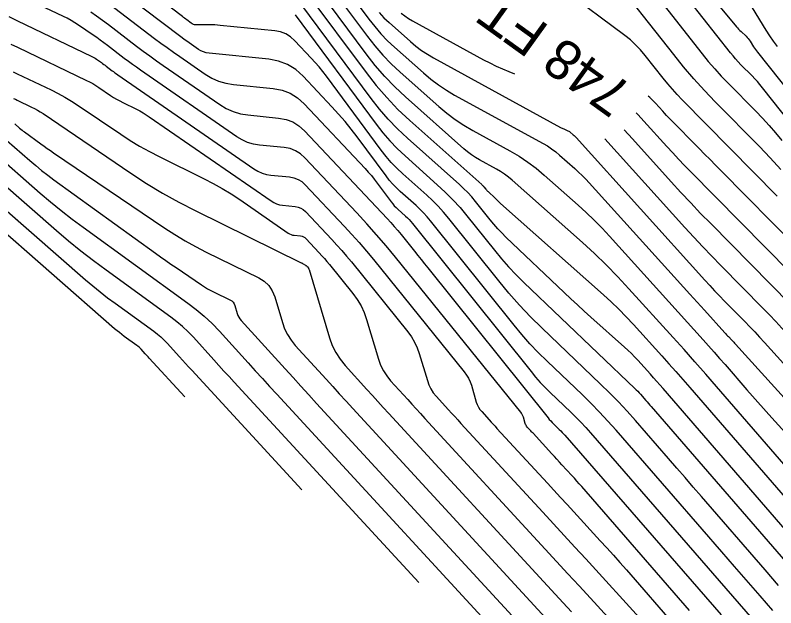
# Model space of a CAD drawing. Extents: x 1354696 to 1366163, y 660729 to 670380.
# Drawn here: x 1361389.6 to 1361505.3, y 664282.3 to 664372.4 of the extents above; entities that cross this region are included whole.
import ezdxf

# ---------------------------------------------------------------- set-up
doc = ezdxf.new("R2010")
doc.units = 0
doc.layers.add('R_Contour Annot', color=7, linetype='Continuous')
doc.layers.add('R_Contours', color=7, linetype='Continuous')

msp = doc.modelspace()

# ---------------------------------------------------------------- linework, layer by layer
at = {"layer": 'R_Contours'}
for points in [[(1361477.95, 664396.29), (1361499.27, 664370.63), (1361499.43, 664370.44), (1361499.61, 664370.25), (1361499.78, 664370.06), (1361499.97, 664369.89), (1361500.73, 664369.18), (1361500.91, 664369.01), (1361501.07, 664368.82), (1361501.22, 664368.63), (1361501.36, 664368.42), (1361501.89, 664367.58), (1361502.02, 664367.37), (1361502.16, 664367.17), (1361502.31, 664366.97), (1361502.46, 664366.77), (1361523.17, 664340.76)], [(1361473.18, 664393.1), (1361494.06, 664366.53), (1361495, 664365.37), (1361495.97, 664364.23), (1361496.97, 664363.13), (1361498, 664362.05), (1361502.2, 664357.79), (1361503.24, 664356.71), (1361504.24, 664355.61), (1361505.22, 664354.48), (1361506.16, 664353.32)], [(1361505.46, 664344.88), (1361491.03, 664359.53), (1361490.27, 664360.32), (1361489.53, 664361.13), (1361488.82, 664361.97), (1361488.13, 664362.82), (1361485.41, 664366.28), (1361484.71, 664367.11), (1361483.95, 664367.9), (1361483.15, 664368.64), (1361482.29, 664369.32), (1361463.77, 664383.15)], [(1361505.68, 664285.71), (1361503.65, 664288.05), (1361493.98, 664299.2), (1361492.72, 664300.64), (1361491.47, 664302.09), (1361490.21, 664303.54), (1361488.95, 664304.99), (1361483.92, 664310.77), (1361482.65, 664312.2), (1361481.34, 664313.6), (1361480, 664314.97), (1361478.63, 664316.31), (1361469.7, 664324.85), (1361467.97, 664326.55), (1361466.3, 664328.32), (1361464.69, 664330.13), (1361463.14, 664332.01), (1361455.55, 664341.49), (1361454.77, 664342.43), (1361453.95, 664343.33), (1361453.09, 664344.2), (1361452.19, 664345.03), (1361448.54, 664348.28), (1361447.65, 664349.12), (1361446.8, 664349.99), (1361446.01, 664350.91), (1361445.26, 664351.88), (1361436.95, 664363.1), (1361436.4, 664363.81), (1361435.83, 664364.52), (1361435.25, 664365.2), (1361434.64, 664365.87), (1361432.16, 664368.5), (1361431.5, 664369.09), (1361430.78, 664369.54), (1361429.98, 664369.84), (1361429.12, 664370), (1361420.79, 664370.84), (1361420.38, 664370.87), (1361419.97, 664370.9), (1361419.57, 664370.91), (1361419.16, 664370.92), (1361417.12, 664370.93), (1361416.92, 664370.94), (1361416.73, 664370.99), (1361416.55, 664371.07), (1361416.38, 664371.18), (1361415.72, 664371.68), (1361415.56, 664371.8), (1361415.4, 664371.92), (1361415.23, 664372.05), (1361415.07, 664372.17), (1361404.16, 664380.49)], [(1361506.02, 664348.93), (1361504.41, 664350.7), (1361502.76, 664352.42), (1361496.05, 664359.23), (1361494.4, 664360.95), (1361492.79, 664362.72), (1361491.24, 664364.54), (1361489.74, 664366.39), (1361479.58, 664379.33)], [(1361504.81, 664281.89), (1361503.83, 664283), (1361502.86, 664284.12), (1361498.98, 664288.59), (1361498.01, 664289.71), (1361497.04, 664290.83), (1361496.06, 664291.95), (1361495.09, 664293.07), (1361480.97, 664309.3), (1361479.74, 664310.69), (1361478.47, 664312.05), (1361477.18, 664313.37), (1361475.85, 664314.67), (1361470.48, 664319.8), (1361469.16, 664321.1), (1361467.88, 664322.45), (1361466.66, 664323.84), (1361465.47, 664325.26), (1361452.79, 664341.11), (1361452.27, 664341.73), (1361451.73, 664342.32), (1361451.17, 664342.89), (1361450.58, 664343.44), (1361448.18, 664345.58), (1361447.59, 664346.13), (1361447.04, 664346.71), (1361446.51, 664347.31), (1361446.02, 664347.95), (1361441.63, 664353.88), (1361440.72, 664355.07), (1361439.78, 664356.23), (1361438.8, 664357.36), (1361437.79, 664358.47), (1361433.42, 664363.11), (1361432.29, 664364.13), (1361431.04, 664364.9), (1361429.67, 664365.42), (1361428.18, 664365.7), (1361419.11, 664366.61), (1361418.68, 664366.68), (1361418.27, 664366.8), (1361417.88, 664366.97), (1361417.51, 664367.19), (1361416.07, 664368.19), (1361415.71, 664368.44), (1361415.35, 664368.7), (1361415, 664368.96), (1361414.64, 664369.23), (1361404.1, 664377.26)], [(1361492.14, 664281.88), (1361475.76, 664300.72), (1361475.39, 664301.14), (1361475.02, 664301.56), (1361474.64, 664301.98), (1361474.26, 664302.39), (1361472.75, 664304.04), (1361472.37, 664304.46), (1361471.99, 664304.87), (1361471.61, 664305.28), (1361471.23, 664305.69), (1361468.35, 664308.82), (1361468.24, 664308.94), (1361468.13, 664309.06), (1361468.02, 664309.18), (1361467.91, 664309.3), (1361467.48, 664309.78), (1361467.38, 664309.9), (1361467.29, 664310.04), (1361467.22, 664310.18), (1361467.17, 664310.33), (1361466.89, 664311.28), (1361466.81, 664311.49), (1361466.72, 664311.69), (1361466.61, 664311.87), (1361466.48, 664312.05), (1361447.43, 664335.6), (1361446.01, 664337.32), (1361444.56, 664339.02), (1361443.08, 664340.68), (1361441.57, 664342.33), (1361433.68, 664350.71), (1361433, 664351.32), (1361432.24, 664351.79), (1361431.42, 664352.1), (1361430.51, 664352.27), (1361426.77, 664352.65), (1361425.85, 664352.79), (1361424.97, 664353.05), (1361424.14, 664353.42), (1361423.34, 664353.9), (1361408.7, 664364.03), (1361408.08, 664364.47), (1361407.45, 664364.91), (1361406.84, 664365.37), (1361406.23, 664365.82), (1361403.65, 664367.79), (1361403.11, 664368.19), (1361402.57, 664368.59), (1361402.03, 664368.98), (1361401.48, 664369.36), (1361399.27, 664370.88), (1361398.72, 664371.24), (1361398.15, 664371.59), (1361397.56, 664371.91), (1361396.96, 664372.21), (1361389.51, 664375.78)], [(1361512.22, 664287.83), (1361488.12, 664315.64), (1361487.65, 664316.18), (1361487.17, 664316.72), (1361486.69, 664317.26), (1361486.21, 664317.79), (1361484.29, 664319.92), (1361483.8, 664320.45), (1361483.3, 664320.96), (1361482.78, 664321.45), (1361482.25, 664321.94), (1361477.14, 664326.48), (1361476.11, 664327.4), (1361475.09, 664328.33), (1361474.08, 664329.27), (1361473.08, 664330.22), (1361464.24, 664338.66), (1361463.61, 664339.28), (1361463, 664339.93), (1361462.41, 664340.6), (1361461.84, 664341.28), (1361459.61, 664344.07), (1361459.04, 664344.75), (1361458.44, 664345.41), (1361457.81, 664346.04), (1361457.16, 664346.65), (1361449.26, 664353.68), (1361447.76, 664355.09), (1361446.34, 664356.57), (1361445, 664358.11), (1361443.73, 664359.73), (1361431.72, 664375.96)], [(1361433.83, 664376.01), (1361442.97, 664363.66), (1361444.49, 664361.71), (1361446.11, 664359.85), (1361447.82, 664358.07), (1361449.62, 664356.38), (1361460.55, 664346.65), (1361460.64, 664346.57), (1361460.72, 664346.49), (1361460.8, 664346.4), (1361460.88, 664346.3), (1361461.19, 664345.92), (1361461.26, 664345.83), (1361461.34, 664345.74), (1361461.43, 664345.65), (1361461.51, 664345.56), (1361462.58, 664344.55), (1361462.79, 664344.35), (1361463, 664344.15), (1361463.21, 664343.96), (1361463.42, 664343.77), (1361479.05, 664329.88), (1361480.24, 664328.8), (1361481.4, 664327.68), (1361482.52, 664326.54), (1361483.61, 664325.36), (1361487.93, 664320.59), (1361489, 664319.4), (1361490.07, 664318.2), (1361491.13, 664316.99), (1361492.19, 664315.78), (1361513.26, 664291.47)], [(1361506.46, 664304.15), (1361496.26, 664315.92), (1361494.62, 664317.8), (1361492.97, 664319.68), (1361491.31, 664321.54), (1361489.64, 664323.4), (1361482.94, 664330.8), (1361481.24, 664332.63), (1361479.49, 664334.41), (1361477.7, 664336.14), (1361475.86, 664337.83), (1361465.19, 664347.31), (1361464.63, 664347.78), (1361464.04, 664348.21), (1361463.43, 664348.62), (1361462.8, 664348.99), (1361460.23, 664350.4), (1361459.6, 664350.76), (1361459, 664351.17), (1361458.41, 664351.6), (1361457.85, 664352.08), (1361448.98, 664359.98), (1361447.36, 664361.49), (1361445.83, 664363.09), (1361444.38, 664364.76), (1361443.01, 664366.51), (1361435.94, 664376.06)], [(1361438.05, 664376.11), (1361443.2, 664369.16), (1361444.33, 664367.71), (1361445.53, 664366.32), (1361446.81, 664365), (1361448.15, 664363.74), (1361454.02, 664358.51), (1361455.24, 664357.48), (1361456.52, 664356.53), (1361457.84, 664355.65), (1361459.22, 664354.84), (1361464.85, 664351.75), (1361466.23, 664350.95), (1361467.56, 664350.06), (1361468.83, 664349.11), (1361470.06, 664348.08), (1361475.21, 664343.51), (1361476.45, 664342.37), (1361477.66, 664341.2), (1361478.84, 664340.01), (1361479.98, 664338.77), (1361494.2, 664323.05), (1361495.05, 664322.11), (1361495.89, 664321.17), (1361496.72, 664320.22), (1361497.55, 664319.27), (1361500.87, 664315.44), (1361501.7, 664314.49), (1361502.53, 664313.54), (1361503.37, 664312.6), (1361504.22, 664311.66), (1361521.21, 664292.89)], [(1361439.7, 664376.79), (1361443.39, 664371.8), (1361444.29, 664370.65), (1361445.24, 664369.55), (1361446.25, 664368.5), (1361447.32, 664367.5), (1361451.69, 664363.61), (1361452.81, 664362.67), (1361453.97, 664361.8), (1361455.18, 664360.99), (1361456.44, 664360.25), (1361469.88, 664352.89), (1361470.54, 664352.5), (1361471.18, 664352.07), (1361471.8, 664351.61), (1361472.39, 664351.11), (1361474.7, 664349.06), (1361475.27, 664348.54), (1361475.83, 664348), (1361476.37, 664347.45), (1361476.9, 664346.88), (1361492.17, 664330), (1361492.73, 664329.38), (1361493.29, 664328.76), (1361493.85, 664328.14), (1361494.41, 664327.52), (1361497.51, 664324.08), (1361497.64, 664323.94), (1361497.77, 664323.8), (1361497.91, 664323.66), (1361498.05, 664323.52), (1361498.59, 664322.96), (1361498.73, 664322.82), (1361498.87, 664322.68), (1361499, 664322.54), (1361499.13, 664322.39), (1361525.32, 664293.47)], [(1361524, 664335.22), (1361503.23, 664361.36), (1361502.85, 664361.83), (1361502.46, 664362.28), (1361502.06, 664362.72), (1361501.64, 664363.16), (1361499.96, 664364.86), (1361499.54, 664365.3), (1361499.14, 664365.74), (1361498.75, 664366.2), (1361498.37, 664366.66), (1361492.16, 664374.57)], [(1361403.95, 664374.1), (1361410.84, 664368.85), (1361411.78, 664368.15), (1361412.73, 664367.45), (1361413.68, 664366.76), (1361414.65, 664366.09), (1361418.52, 664363.41), (1361419.51, 664362.81), (1361420.56, 664362.35), (1361421.65, 664362.03), (1361422.8, 664361.84), (1361428.85, 664361.23), (1361430.2, 664360.98), (1361431.44, 664360.51), (1361432.56, 664359.82), (1361433.58, 664358.9), (1361442.83, 664349.07), (1361443.31, 664348.54), (1361443.78, 664348), (1361444.23, 664347.44), (1361444.67, 664346.87), (1361446.78, 664344.02), (1361447.02, 664343.71), (1361447.27, 664343.42), (1361447.53, 664343.15), (1361447.82, 664342.88), (1361448.97, 664341.85), (1361449.25, 664341.59), (1361449.52, 664341.32), (1361449.78, 664341.03), (1361450.03, 664340.74), (1361468.05, 664318.21), (1361468.74, 664317.38), (1361469.46, 664316.57), (1361470.2, 664315.79), (1361470.97, 664315.03), (1361474.1, 664312.04), (1361474.88, 664311.28), (1361475.63, 664310.51), (1361476.37, 664309.72), (1361477.09, 664308.91), (1361501.73, 664280.57)], [(1361501.64, 664373.49), (1361503.76, 664370.09), (1361504.31, 664369.25), (1361504.87, 664368.42), (1361505.46, 664367.62)], [(1361401.12, 664372.91), (1361402.02, 664372.27), (1361402.92, 664371.61), (1361403.8, 664370.95), (1361408.07, 664367.69), (1361409.08, 664366.93), (1361410.09, 664366.19), (1361411.12, 664365.45), (1361412.15, 664364.73), (1361420.74, 664358.79), (1361421.73, 664358.19), (1361422.77, 664357.73), (1361423.87, 664357.41), (1361425.01, 664357.22), (1361429.68, 664356.75), (1361430.81, 664356.54), (1361431.84, 664356.15), (1361432.78, 664355.57), (1361433.63, 664354.81), (1361446.17, 664341.48), (1361446.72, 664340.88), (1361447.26, 664340.27), (1361447.79, 664339.66), (1361448.3, 664339.03), (1361450.35, 664336.5), (1361450.86, 664335.87), (1361451.37, 664335.24), (1361451.88, 664334.6), (1361452.38, 664333.97), (1361470.64, 664311.16), (1361470.83, 664310.92), (1361471.04, 664310.7), (1361471.25, 664310.47), (1361471.46, 664310.26), (1361472.35, 664309.41), (1361472.57, 664309.19), (1361472.79, 664308.97), (1361473, 664308.75), (1361473.2, 664308.52), (1361496.94, 664281.23)], [(1361432.2, 664372.42), (1361444.49, 664355.81), (1361445.5, 664354.51), (1361446.57, 664353.28), (1361447.7, 664352.1), (1361448.9, 664350.98), (1361453.8, 664346.62), (1361455.01, 664345.5), (1361456.16, 664344.34), (1361457.26, 664343.13), (1361458.31, 664341.87), (1361462.49, 664336.64), (1361463.55, 664335.36), (1361464.65, 664334.12), (1361465.79, 664332.92), (1361466.97, 664331.75), (1361483.83, 664315.65), (1361484.05, 664315.44), (1361484.27, 664315.22), (1361484.48, 664314.99), (1361484.68, 664314.76), (1361485.5, 664313.82), (1361485.7, 664313.59), (1361485.9, 664313.36), (1361486.11, 664313.12), (1361486.31, 664312.89), (1361507.38, 664288.58)], [(1361444.95, 664372.78), (1361445.7, 664372), (1361446.48, 664371.26), (1361449.72, 664368.38), (1361450.55, 664367.69), (1361451.41, 664367.04), (1361452.31, 664366.44), (1361453.24, 664365.9), (1361472.53, 664355.32), (1361472.65, 664355.26), (1361472.77, 664355.2), (1361472.9, 664355.14), (1361473.03, 664355.09), (1361473.54, 664354.88), (1361473.66, 664354.83), (1361473.78, 664354.76), (1361473.89, 664354.69), (1361474, 664354.6), (1361474.48, 664354.19), (1361474.59, 664354.09), (1361474.7, 664353.99), (1361474.81, 664353.88), (1361474.91, 664353.77), (1361494.48, 664332.08), (1361495.22, 664331.28), (1361495.96, 664330.48), (1361496.71, 664329.7), (1361497.47, 664328.92), (1361500.53, 664325.81), (1361501.3, 664325.03), (1361502.05, 664324.25), (1361502.79, 664323.45), (1361503.53, 664322.65), (1361528.03, 664295.58)], [(1361448.29, 664372.7), (1361448.85, 664372.29), (1361449.43, 664371.9), (1361450.04, 664371.54), (1361460.85, 664365.61), (1361461.79, 664365.12), (1361462.74, 664364.65), (1361463.7, 664364.22), (1361464.68, 664363.81), (1361465.53, 664363.47)], [(1361388.66, 664372.17), (1361390, 664371.52), (1361401.18, 664366.17), (1361401.39, 664366.06), (1361401.59, 664365.95), (1361401.79, 664365.83), (1361401.98, 664365.71), (1361402.74, 664365.18), (1361402.93, 664365.05), (1361403.12, 664364.91), (1361403.31, 664364.78), (1361403.49, 664364.64), (1361404.39, 664363.95), (1361404.6, 664363.8), (1361404.81, 664363.64), (1361405.03, 664363.48), (1361405.25, 664363.33), (1361425.94, 664349.02), (1361426.54, 664348.66), (1361427.17, 664348.38), (1361427.83, 664348.18), (1361428.52, 664348.07), (1361431.35, 664347.79), (1361432.02, 664347.66), (1361432.65, 664347.43), (1361433.22, 664347.08), (1361433.73, 664346.61), (1361439.67, 664340.3), (1361440.81, 664339.06), (1361441.93, 664337.81), (1361443.02, 664336.53), (1361444.09, 664335.23), (1361457.91, 664318.15), (1361458.25, 664317.68), (1361458.54, 664317.19), (1361458.78, 664316.67), (1361458.98, 664316.12), (1361459.73, 664313.58), (1361459.88, 664313.18), (1361460.06, 664312.8), (1361460.29, 664312.45), (1361460.56, 664312.12), (1361461.71, 664310.85), (1361462, 664310.53), (1361462.29, 664310.22), (1361462.58, 664309.9), (1361462.87, 664309.58), (1361470.53, 664301.26), (1361471.53, 664300.17), (1361472.54, 664299.07), (1361473.55, 664297.98), (1361474.55, 664296.88), (1361478.58, 664292.5), (1361479.58, 664291.4), (1361480.57, 664290.29), (1361481.56, 664289.18), (1361482.54, 664288.06), (1361490.11, 664279.36)], [(1361389, 664367.98), (1361389.98, 664367.5), (1361400.46, 664362.48), (1361400.95, 664362.24), (1361401.42, 664361.98), (1361401.89, 664361.7), (1361402.34, 664361.41), (1361404.14, 664360.19), (1361404.59, 664359.89), (1361405.06, 664359.61), (1361405.53, 664359.35), (1361406.01, 664359.1), (1361408.08, 664358.09), (1361408.58, 664357.83), (1361409.07, 664357.55), (1361409.55, 664357.26), (1361410.02, 664356.95), (1361428.55, 664344.14), (1361428.95, 664343.89), (1361429.37, 664343.71), (1361429.81, 664343.57), (1361430.28, 664343.5), (1361432.18, 664343.31), (1361432.63, 664343.22), (1361433.05, 664343.06), (1361433.43, 664342.83), (1361433.78, 664342.52), (1361437.77, 664338.27), (1361438.54, 664337.44), (1361439.29, 664336.6), (1361440.02, 664335.74), (1361440.74, 664334.87), (1361449.33, 664324.25), (1361449.89, 664323.49), (1361450.36, 664322.69), (1361450.76, 664321.84), (1361451.07, 664320.95), (1361452.3, 664316.83), (1361452.53, 664316.18), (1361452.83, 664315.57), (1361453.2, 664315), (1361453.63, 664314.46), (1361455.51, 664312.4), (1361455.98, 664311.89), (1361456.45, 664311.37), (1361456.92, 664310.86), (1361457.39, 664310.34), (1361469.82, 664296.83), (1361471.45, 664295.06), (1361473.09, 664293.28), (1361474.72, 664291.5), (1361476.36, 664289.72), (1361485.06, 664280.24)], [(1361389.33, 664363.79), (1361389.96, 664363.49), (1361395.11, 664361.02), (1361396.17, 664360.49), (1361397.2, 664359.92), (1361398.21, 664359.32), (1361399.2, 664358.67), (1361405.68, 664354.29), (1361407.1, 664353.36), (1361408.56, 664352.48), (1361410.04, 664351.66), (1361411.54, 664350.88), (1361418.35, 664347.53), (1361419.75, 664346.81), (1361421.12, 664346.04), (1361422.46, 664345.22), (1361423.77, 664344.35), (1361431.15, 664339.25), (1361431.35, 664339.13), (1361431.57, 664339.03), (1361431.8, 664338.96), (1361432.03, 664338.92), (1361433.01, 664338.83), (1361433.24, 664338.78), (1361433.46, 664338.7), (1361433.65, 664338.58), (1361433.83, 664338.42), (1361435.87, 664336.25), (1361436.27, 664335.82), (1361436.65, 664335.39), (1361437.03, 664334.95), (1361437.4, 664334.5), (1361440.97, 664330.08), (1361441.64, 664329.17), (1361442.21, 664328.2), (1361442.68, 664327.19), (1361443.06, 664326.12), (1361444.86, 664320.08), (1361445.18, 664319.18), (1361445.6, 664318.34), (1361446.11, 664317.54), (1361446.71, 664316.8), (1361449.3, 664313.95), (1361449.95, 664313.24), (1361450.6, 664312.53), (1361451.25, 664311.81), (1361451.9, 664311.1), (1361470.21, 664291.22), (1361471.92, 664289.35), (1361473.64, 664287.48), (1361475.35, 664285.62), (1361477.07, 664283.75), (1361483.93, 664276.27)], [(1361389.4, 664359.73), (1361389.67, 664359.6), (1361389.93, 664359.47), (1361392.13, 664358.42), (1361392.59, 664358.19), (1361393.03, 664357.95), (1361393.46, 664357.69), (1361393.88, 664357.42), (1361407.23, 664348.38), (1361409.62, 664346.82), (1361412.05, 664345.35), (1361414.54, 664343.96), (1361417.08, 664342.66), (1361433.13, 664334.76), (1361433.2, 664334.73), (1361433.27, 664334.69), (1361433.33, 664334.65), (1361433.39, 664334.61), (1361433.75, 664334.37), (1361433.76, 664334.36), (1361433.77, 664334.36), (1361433.78, 664334.35), (1361433.79, 664334.35), (1361433.84, 664334.35), (1361433.85, 664334.34), (1361433.86, 664334.34), (1361433.87, 664334.33), (1361433.88, 664334.33), (1361433.98, 664334.22), (1361433.99, 664334.2), (1361434.01, 664334.18), (1361434.03, 664334.16), (1361434.05, 664334.14), (1361434.22, 664333.93), (1361434.25, 664333.88), (1361434.28, 664333.84), (1361434.3, 664333.79), (1361434.32, 664333.74), (1361437.43, 664323.33), (1361437.84, 664322.18), (1361438.37, 664321.1), (1361439.02, 664320.09), (1361439.79, 664319.14), (1361443.1, 664315.5), (1361443.93, 664314.59), (1361444.76, 664313.68), (1361445.59, 664312.77), (1361446.42, 664311.86), (1361471.71, 664284.39), (1361472.95, 664283.04), (1361474.19, 664281.69)], [(1361508.5, 664337), (1361496.91, 664348.76), (1361496.08, 664349.6), (1361495.26, 664350.44), (1361494.43, 664351.28), (1361493.6, 664352.12), (1361489.2, 664356.57), (1361488.91, 664356.86), (1361488.63, 664357.16), (1361488.35, 664357.47), (1361488.07, 664357.77), (1361486.96, 664359), (1361486.68, 664359.3), (1361486.39, 664359.59), (1361486.09, 664359.88), (1361485.88, 664360.06)], [(1361484.05, 664357.52), (1361484.34, 664357.23), (1361485.22, 664356.28), (1361488.71, 664352.42), (1361489.59, 664351.46), (1361490.47, 664350.5), (1361491.37, 664349.56), (1361492.28, 664348.63), (1361511.25, 664329.41), (1361511.35, 664329.32), (1361511.54, 664329.12), (1361511.56, 664329.1), (1361511.57, 664329.09), (1361511.58, 664329.08), (1361511.59, 664329.07), (1361511.63, 664329.01), (1361511.66, 664328.97), (1361535.16, 664299.69), (1361535.98, 664298.67), (1361536.81, 664297.66), (1361537.64, 664296.65), (1361538.48, 664295.64), (1361551.44, 664280.18)], [(1361389.6, 664355.85), (1361390.31, 664355.22), (1361390.49, 664355.07), (1361390.68, 664354.92), (1361390.86, 664354.77), (1361391.05, 664354.63), (1361393.54, 664352.83), (1361394.03, 664352.49), (1361394.51, 664352.14), (1361394.99, 664351.81), (1361395.48, 664351.47), (1361412.39, 664340.03), (1361413.92, 664339.03), (1361415.48, 664338.09), (1361417.07, 664337.2), (1361418.69, 664336.37), (1361426.67, 664332.44), (1361427.51, 664331.93), (1361428.2, 664331.28), (1361428.72, 664330.49), (1361429.09, 664329.58), (1361430.26, 664325.66), (1361430.6, 664324.71), (1361431.04, 664323.82), (1361431.58, 664322.98), (1361432.22, 664322.19), (1361436.89, 664317.05), (1361437.9, 664315.94), (1361438.91, 664314.83), (1361439.93, 664313.73), (1361440.94, 664312.62), (1361473.2, 664277.56)], [(1361558.42, 664267.66), (1361535.89, 664294.54), (1361535.08, 664295.51), (1361534.28, 664296.48), (1361533.49, 664297.46), (1361532.7, 664298.43), (1361518.22, 664316.48), (1361517.64, 664317.19), (1361517.05, 664317.9), (1361516.44, 664318.59), (1361515.83, 664319.28), (1361509.37, 664326.41), (1361508.91, 664326.92), (1361508.45, 664327.41), (1361507.98, 664327.91), (1361507.5, 664328.39), (1361495.36, 664340.7), (1361493.83, 664342.26), (1361492.32, 664343.85), (1361490.82, 664345.44), (1361489.35, 664347.06), (1361483.47, 664353.58), (1361482.2, 664354.94)], [(1361388.37, 664353.36), (1361391.87, 664350.29), (1361392.76, 664349.53), (1361393.66, 664348.79), (1361394.58, 664348.08), (1361395.52, 664347.38), (1361410.96, 664336.21), (1361411.74, 664335.65), (1361412.53, 664335.09), (1361413.31, 664334.55), (1361414.11, 664334.01), (1361417.95, 664331.4), (1361418.42, 664331.1), (1361418.89, 664330.81), (1361419.37, 664330.54), (1361419.87, 664330.29), (1361422.29, 664329.1), (1361422.55, 664328.94), (1361422.76, 664328.74), (1361422.92, 664328.51), (1361423.03, 664328.23), (1361423.38, 664327.04), (1361423.49, 664326.75), (1361423.62, 664326.48), (1361423.79, 664326.22), (1361423.98, 664325.98), (1361430.69, 664318.6), (1361431.88, 664317.29), (1361433.07, 664315.99), (1361434.26, 664314.69), (1361435.46, 664313.38), (1361474.7, 664270.74)], [(1361479.27, 664353.59), (1361491.45, 664340.09), (1361492.79, 664338.62), (1361494.14, 664337.17), (1361495.51, 664335.74), (1361496.9, 664334.32), (1361503.33, 664327.8), (1361504.29, 664326.82), (1361505.24, 664325.82), (1361506.18, 664324.82), (1361507.11, 664323.8), (1361521.09, 664308.36), (1361521.85, 664307.5), (1361522.61, 664306.63), (1361523.35, 664305.75), (1361524.08, 664304.85), (1361530.91, 664296.33), (1361531.33, 664295.82), (1361531.75, 664295.3), (1361532.18, 664294.78), (1361532.6, 664294.27), (1361556.75, 664265.47)], [(1361386.16, 664351.72), (1361393.44, 664345.35), (1361395.03, 664343.99), (1361396.65, 664342.67), (1361398.3, 664341.38), (1361399.98, 664340.14), (1361415.87, 664328.63), (1361417.16, 664327.65), (1361418.39, 664326.61), (1361419.56, 664325.5), (1361420.68, 664324.33), (1361425.04, 664319.54), (1361426.13, 664318.34), (1361427.23, 664317.14), (1361428.32, 664315.95), (1361429.42, 664314.75), (1361468.76, 664272)], [(1361379.37, 664350.52), (1361400.34, 664332.17), (1361401.43, 664331.23), (1361402.55, 664330.32), (1361403.68, 664329.44), (1361404.83, 664328.59), (1361410.71, 664324.33), (1361411.25, 664323.92), (1361411.78, 664323.47), (1361412.28, 664323), (1361412.75, 664322.51), (1361414.61, 664320.47), (1361415.07, 664319.96), (1361415.54, 664319.45), (1361416, 664318.94), (1361416.47, 664318.43), (1361433.2, 664300.25)], [(1361450.98, 664286.12), (1361422.94, 664316.59), (1361422.16, 664317.44), (1361421.38, 664318.29), (1361420.6, 664319.15), (1361419.82, 664320), (1361416.72, 664323.42), (1361415.92, 664324.25), (1361415.08, 664325.04), (1361414.21, 664325.78), (1361413.29, 664326.48), (1361403.45, 664333.61), (1361401.52, 664335.04), (1361399.62, 664336.52), (1361397.75, 664338.04), (1361395.92, 664339.61), (1361382.77, 664351.12)], [(1361415.42, 664314.37), (1361409.99, 664320.27), (1361409.84, 664320.43), (1361409.69, 664320.6), (1361409.54, 664320.76), (1361409.39, 664320.93), (1361408.79, 664321.59), (1361408.63, 664321.75), (1361408.47, 664321.91), (1361408.3, 664322.05), (1361408.12, 664322.19), (1361406.22, 664323.56), (1361405.84, 664323.84), (1361405.48, 664324.13), (1361405.12, 664324.42), (1361404.76, 664324.73), (1361385.55, 664341.54)]]:
    msp.add_lwpolyline(points, dxfattribs=at)

# ---------------------------------------------------------------- texts
at = {"layer": 'R_Contour Annot'}
msp.add_text('748 FT', height=6, rotation=144.2633, dxfattribs=at).set_placement((1361483.72, 664361.47))

doc.saveas('drawing.dxf')
